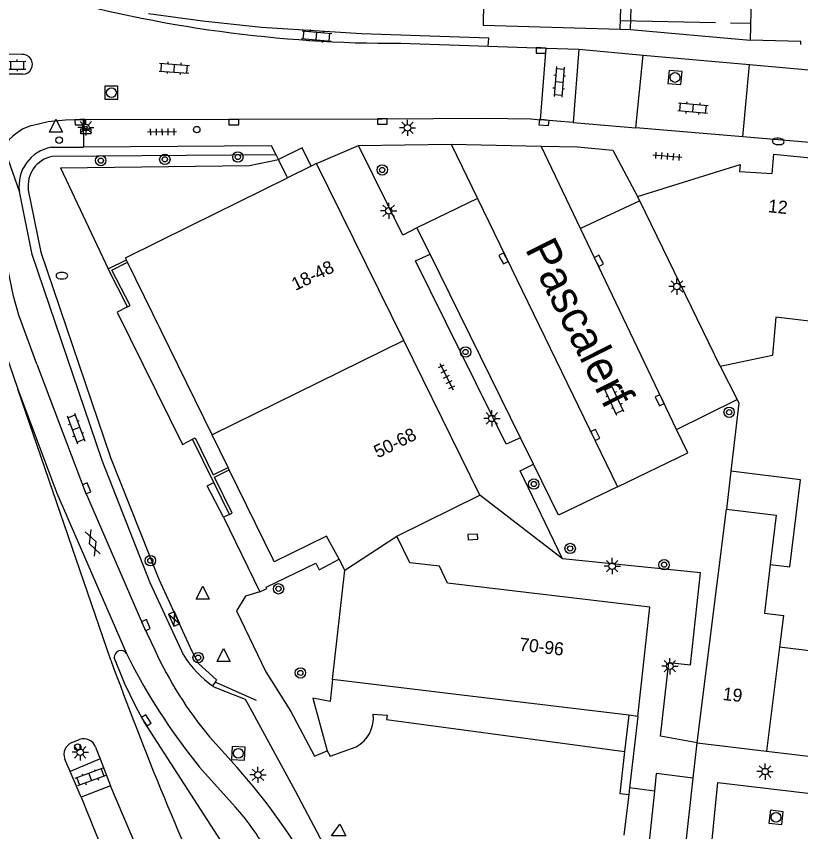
# Model space of a CAD drawing. Extents: x 132998 to 136004, y 396998 to 398512.
# Drawn here: x 134473 to 134533.3, y 397081.2 to 397143.9 of the extents above; entities that cross this region are included whole.
import ezdxf

# ---------------------------------------------------------------- set-up
doc = ezdxf.new("R2010")
doc.units = 0
for name, color, linetype in [('gg-afsc-erfafscheiding', 7, 'Continuous'), ('gg-afsc-hekwerk', 7, 'Continuous'), ('gg-afsc-muur', 7, 'Continuous'), ('gg-anno-huisnummerreeks BGT', 7, 'Continuous'), ('gg-anno-openbare ruimte label', 7, 'Continuous'), ('gg-bbg-gedigitaliseerde bebouwing', 7, 'Continuous'), ('gg-bbg-hoofdgebouw', 7, 'Continuous'), ('gg-bbg-luifel en loopbrug', 7, 'Continuous'), ('gg-bbg-tussenscheiding', 7, 'Continuous'), ('gg-knt-verharding', 7, 'Continuous'), ('gg-knt-verharding nz', 7, 'Continuous'), ('gt-grn-groengrens', 7, 'Continuous'), ('gt-grn-weggrens', 7, 'Continuous'), ('gt-symb-afvalbak', 7, 'Continuous'), ('gt-symb-boom', 7, 'Continuous'), ('gt-symb-brandkraan', 7, 'Continuous'), ('gt-symb-elektrakast', 7, 'Continuous'), ('gt-symb-gesloten verharding', 7, 'Continuous'), ('gt-symb-klinker verharding', 7, 'Continuous'), ('gt-symb-kolk', 7, 'Continuous'), ('gt-symb-lichtmast', 7, 'Continuous'), ('gt-symb-rioolschacht', 7, 'Continuous'), ('gt-symb-tegel verharding', 7, 'Continuous'), ('gt-symb-verkeersbordpaal', 7, 'Continuous'), ('gt-symb-waterafsluiter', 7, 'Continuous')]:
    doc.layers.add(name, color=color, linetype=linetype)

# ---------------------------------------------------------------- blocks, each defined once
blk = doc.blocks.new('gt0-BOOM')
at = {"layer": 'gt-symb-boom'}
for radius in [0.4, 0.2]:
    blk.add_circle((0, 0), radius, dxfattribs=at)
blk = doc.blocks.new('gt0-KOLK')
at = {"layer": 'gt-symb-kolk'}
blk.add_lwpolyline([(0, 0), (0.375, 0), (0.375, 0.4), (-0.375, 0.4), (-0.375, 0), (0, 0)], dxfattribs=at)
blk = doc.blocks.new('gt0-LMAST')
at = {"layer": 'gt-symb-lichtmast'}
for p, q in [((-0.182, 0.173), (-0.447, 0.438)), ((-0.005, 0.246), (-0.005, 0.621)), ((0.172, 0.173), (0.437, 0.438)), ((-0.255, -0.004), (-0.63, -0.004)), ((-0.182, -0.181), (-0.447, -0.446)), ((-0.005, -0.254), (-0.005, -0.629)), ((0.437, -0.446), (0.172, -0.181)), ((0.245, -0.004), (0.62, -0.004))]:
    blk.add_line(p, q, dxfattribs=at)
blk.add_circle((-0.005, -0.004), 0.25, dxfattribs=at)
blk = doc.blocks.new('gt0-TEG1')
at = {"layer": 'gt-symb-tegel verharding'}
for p, q in [((-1.125, 0), (1.125, 0)), ((-0.9, -0.25), (-0.9, 0.25)), ((-0.45, -0.25), (-0.45, 0.25)), ((0, -0.25), (0, 0.25)), ((0.45, -0.25), (0.45, 0.25)), ((0.9, -0.25), (0.9, 0.25))]:
    blk.add_line(p, q, dxfattribs=at)
blk = doc.blocks.new('gt0-BR')
at = {"layer": 'gt-symb-brandkraan'}
for centre, radius, start, end in [((-0.244, 0), 0.206, 107.56694, 252.43307), ((0.599, -2.664), 3, 106.89205, 107.56694), ((0, -0.691), 0.938, 73.10799, 106.89205), ((-0.599, -2.664), 3, 72.43309, 73.10799), ((0.244, 0), 0.206, 287.56695, 72.43309), ((0.599, 2.664), 3, 252.43307, 253.10797), ((0, 0.691), 0.938, 253.10797, 286.89206), ((-0.599, 2.664), 3, 286.89206, 287.56695)]:
    blk.add_arc(centre, radius, start, end, dxfattribs=at)
blk = doc.blocks.new('gt0-KL1')
at = {"layer": 'gt-symb-klinker verharding'}
for p, q in [((-1.15, 0.3), (1.15, 0.3)), ((-1, -0.3), (-1, 0.3)), ((-0.5, 0.3), (-0.5, 0.45)), ((0, -0.3), (0, 0.3)), ((0.5, 0.3), (0.5, 0.45)), ((1, -0.3), (1, 0.3)), ((-1.15, -0.3), (1.15, -0.3)), ((-0.5, -0.45), (-0.5, -0.3)), ((0.5, -0.45), (0.5, -0.3))]:
    blk.add_line(p, q, dxfattribs=at)
blk = doc.blocks.new('gt0-RS')
at = {"layer": 'gt-symb-rioolschacht'}
blk.add_lwpolyline([(-0.5, -0.5), (0.5, -0.5), (0.5, 0.5), (-0.5, 0.5)], close=True, dxfattribs=at)
blk.add_circle((0, 0), 0.375, dxfattribs=at)
blk = doc.blocks.new('gt0-VPAAL')
at = {"layer": 'gt-symb-verkeersbordpaal'}
blk.add_circle((0, 0), 0.25, dxfattribs=at)
blk = doc.blocks.new('gt0-WAFSL')
at = {"layer": 'gt-symb-waterafsluiter'}
for p, q in [((-0.5, -0.333), (0, 0.667)), ((0, 0.667), (0.5, -0.333)), ((0.5, -0.333), (-0.5, -0.333))]:
    blk.add_line(p, q, dxfattribs=at)
blk = doc.blocks.new('gt0-ABAK')
at = {"layer": 'gt-symb-afvalbak'}
blk.add_lwpolyline([(0.375, -0.5), (-0.375, -0.5), (-0.375, -0.1), (0.375, -0.1)], close=True, dxfattribs=at)
blk.add_circle((0, 0), 0.1, dxfattribs=at)
blk = doc.blocks.new('gt0-EKAST')
at = {"layer": 'gt-symb-elektrakast'}
for p, q in [((-0.501, -0.249), (0.501, 0.249)), ((-0.501, 0.249), (0.501, -0.249))]:
    blk.add_line(p, q, dxfattribs=at)
blk.add_lwpolyline([(0.501, 0.249), (-0.501, 0.249), (-0.501, -0.249), (0.501, -0.249)], close=True, dxfattribs=at)
blk = doc.blocks.new('gt0-GESVH1')
at = {"layer": 'gt-symb-gesloten verharding'}
for p, q in [((-0.992, -0.261), (0.008, 0.239)), ((0.008, -0.261), (-0.992, 0.239)), ((0.008, 0.239), (1.008, -0.261)), ((1.008, 0.239), (0.008, -0.261))]:
    blk.add_line(p, q, dxfattribs=at)

msp = doc.modelspace()

# ---------------------------------------------------------------- linework, layer by layer
at = {"layer": 'gg-afsc-erfafscheiding'}
msp.add_line((134500.435, 397090.209), (134501.507, 397090.111), dxfattribs=at)
msp.add_lwpolyline([(134497.3, 397092.87), (134497.131, 397091.17), (134495.803, 397091.423), (134496.911, 397087.391)], dxfattribs=at)
at = {"layer": 'gg-afsc-hekwerk'}
for p, q in [((134526.782, 397143.348), (134519.466, 397143.502)), ((134529.467, 397143.294), (134527.925, 397143.33)), ((134491.459, 397091.236), (134488.29, 397092.658))]:
    msp.add_line(p, q, dxfattribs=at)
msp.add_lwpolyline([(134495.668, 397132.346), (134494.972, 397133.753), (134493.144, 397132.849)], dxfattribs=at)
at = {"layer": 'gg-afsc-muur'}
for p, q in [((134480.052, 397124.452), (134481.45, 397125.137)), ((134481.527, 397121.506), (134480.052, 397124.452)), ((134527.14, 397116.96), (134528.431, 397114.396)), ((134488.184, 397108.014), (134486.552, 397111.336)), ((134489.391, 397105.556), (134488.184, 397108.014))]:
    msp.add_line(p, q, dxfattribs=at)
for points in [[(134481.527, 397121.506), (134481.736, 397121.616), (134480.322, 397124.341), (134481.546, 397124.941)], [(134528.431, 397114.396), (134528.57, 397114.12), (134527.955, 397108.895)], [(134486.552, 397111.336), (134486.756, 397111.433), (134488.121, 397108.605), (134489.276, 397109.171)], [(134489.391, 397105.556), (134489.597, 397105.65), (134488.235, 397108.43), (134489.367, 397108.985)]]:
    msp.add_lwpolyline(points, dxfattribs=at)
at = {"layer": 'gg-bbg-gedigitaliseerde bebouwing'}
for p in [(134531.408, 397120.728), (134527.14, 397116.96)]:
    msp.add_line(p, (134531.149, 397117.804), dxfattribs=at)
for points in [[(134535.273, 397125.707), (134534.63, 397120.342), (134531.408, 397120.728)], [(134527.61, 397105.97), (134531.427, 397105.499), (134530.976, 397101.708)], [(134530.976, 397101.708), (134530.53, 397097.954), (134532.008, 397097.778), (134531.702, 397095.341)], [(134536.242, 397101.443), (134535.478, 397094.892), (134531.702, 397095.341)]]:
    msp.add_lwpolyline(points, dxfattribs=at)
at = {"layer": 'gg-bbg-hoofdgebouw'}
for p, q in [((134519.45, 397142.87), (134520.3, 397175.69)), ((134529.641, 397149.739), (134529.433, 397142.032)), ((134496.08, 397132.55), (134495.668, 397132.346)), ((134502.785, 397118.927), (134496.08, 397132.55)), ((134495.668, 397132.346), (134493.839, 397131.442)), ((134486.359, 397127.743), (134493.839, 397131.442)), ((134520.942, 397129.678), (134520.78, 397130.01)), ((134527.14, 397116.96), (134520.942, 397129.678)), ((134481.463, 397125.11), (134481.45, 397125.137)), ((134481.546, 397124.941), (134481.463, 397125.11)), ((134488.049, 397111.675), (134481.546, 397124.941)), ((134508.64, 397107.03), (134502.785, 397118.927)), ((134489.276, 397109.171), (134488.049, 397111.675)), ((134489.367, 397108.985), (134489.276, 397109.171)), ((134492.744, 397102.095), (134489.367, 397108.985)), ((134502.25, 397103.89), (134508.64, 397107.03)), ((134525.35, 397088), (134527.61, 397105.97)), ((134498.27, 397101.28), (134497.81, 397102.125)), ((134497.3, 397092.87), (134498.27, 397101.28)), ((134505.979, 397091.821), (134497.3, 397092.87)), ((134520.105, 397090.114), (134505.979, 397091.821)), ((134520.8, 397090.03), (134520.105, 397090.114)), ((134525.35, 397088), (134530.702, 397087.363)), ((134530.702, 397087.363), (134537.233, 397086.586))]:
    msp.add_line(p, q, dxfattribs=at)
for points in [[(134508.96, 397146.77), (134508.9, 397143.17), (134519.45, 397142.87)], [(134533.34, 397141.69), (134533.347, 397141.923), (134529.433, 397142.032)], [(134520.78, 397130.01), (134528.67, 397132.46), (134528.62, 397131.93), (134531.12, 397131.77), (134531.27, 397133.27), (134536.394, 397132.752)], [(134481.45, 397125.137), (134481.38, 397125.28), (134486.359, 397127.743)], [(134497.81, 397102.125), (134496.85, 397103.89), (134492.83, 397101.92), (134492.744, 397102.095)], [(134520.8, 397090.03), (134521.73, 397098.43), (134506.16, 397100.28), (134505.53, 397101.59), (134503.27, 397101.83), (134502.25, 397103.89)]]:
    msp.add_lwpolyline(points, dxfattribs=at)
at = {"layer": 'gg-bbg-luifel en loopbrug'}
msp.add_line((134527.955, 397108.895), (134527.61, 397105.97), dxfattribs=at)
msp.add_lwpolyline([(134530.976, 397101.708), (134532.478, 397101.522), (134533.318, 397108.222), (134527.955, 397108.895)], dxfattribs=at)
at = {"layer": 'gg-bbg-tussenscheiding'}
for p, q in [((134502.785, 397118.927), (134488.049, 397111.675)), ((134498.27, 397101.28), (134502.25, 397103.89)), ((134531.702, 397095.341), (134530.702, 397087.363))]:
    msp.add_line(p, q, dxfattribs=at)
at = {"layer": 'gg-knt-verharding'}
for p, q in [((134520.24, 397142.85), (134521.09, 397175.665)), ((134519.45, 397142.87), (134520.24, 397142.85)), ((134502.553, 397141.781), (134509.286, 397141.55)), ((134509.286, 397141.55), (134513.745, 397141.412)), ((134513.3, 397135.91), (134513.745, 397141.412)), ((134513.745, 397141.412), (134516.263, 397141.334)), ((134516.263, 397141.334), (134515.832, 397135.695)), ((134473.41, 397140.922), (134470.72, 397140.95)), ((134520.651, 397135.292), (134521.196, 397140.88)), ((134521.196, 397140.88), (134529.375, 397140.146)), ((134528.882, 397134.594), (134529.375, 397140.146)), ((134473.479, 397139.409), (134470.74, 397139.4)), ((134478.131, 397135.916), (134501.135, 397135.971)), ((134478.131, 397135.916), (134478.164, 397133.805)), ((134515.832, 397135.695), (134513.3, 397135.91)), ((134528.882, 397134.594), (134520.651, 397135.292)), ((134475.68, 397133.79), (134478.164, 397133.805)), ((134499.3, 397133.92), (134506.45, 397134.02)), ((134506.45, 397134.02), (134508.473, 397129.855)), ((134506.45, 397134.02), (134513.37, 397133.87)), ((134516.388, 397127.553), (134513.37, 397133.87)), ((134493.144, 397132.849), (134492.965, 397133.212)), ((134493.839, 397131.442), (134493.144, 397132.849)), ((134508.473, 397129.855), (134503.79, 397127.6)), ((134520.942, 397129.678), (134516.388, 397127.553)), ((134504.82, 397125.56), (134503.79, 397127.6)), ((134511.76, 397111.45), (134504.82, 397125.56)), ((134523.783, 397112.074), (134528.431, 397114.396)), ((134512.76, 397109.43), (134511.76, 397111.45)), ((134489.391, 397105.556), (134488.914, 397105.336)), ((134488.914, 397105.336), (134491.726, 397099.596)), ((134481.471, 397094.875), (134481.946, 397093.894)), ((134520.8, 397090.03), (134520.158, 397084.536)), ((134477.261, 397088.016), (134477.854, 397088.244)), ((134487.86, 397088.451), (134489.983, 397086.085)), ((134479.089, 397087.666), (134479.431, 397086.761)), ((134477.122, 397085.78), (134476.71, 397086.746)), ((134479.431, 397086.761), (134477.122, 397085.78)), ((134479.431, 397086.761), (134480.224, 397084.691)), ((134487.088, 397086.132), (134489.827, 397083.061)), ((134477.966, 397083.821), (134477.122, 397085.78)), ((134524.288, 397078.31), (134525.05, 397085.27)), ((134480.224, 397084.691), (134477.966, 397083.821)), ((134483.695, 397076.595), (134480.224, 397084.691)), ((134520.158, 397084.536), (134520.097, 397084.016)), ((134522.075, 397084.289), (134521.47, 397078.69)), ((134520.097, 397084.016), (134519.732, 397080.887))]:
    msp.add_line(p, q, dxfattribs=at)
for points in [[(134509.286, 397141.55), (134509.334, 397142.18), (134499.543, 397142.501), (134491.852, 397142.989), (134487.308, 397143.476), (134483.149, 397144.046)], [(134474.146, 397135.457), (134475.447, 397135.763), (134476.778, 397135.886), (134478.131, 397135.916)], [(134501.135, 397135.971), (134509.037, 397136.021), (134512.571, 397135.964), (134513.3, 397135.91)], [(134492.965, 397133.212), (134492.62, 397133.91), (134478.164, 397133.805)], [(134503.79, 397127.6), (134502.72, 397127.02), (134499.3, 397133.92)], [(134513.37, 397133.87), (134516.15, 397133.81), (134518.88, 397133.56), (134520.78, 397130.01)], [(134479.58, 397109.69), (134474.2, 397125.53), (134473.22, 397130.38)], [(134474.554, 397117.105), (134473.176, 397120.884), (134472.759, 397122.335), (134471.948, 397126.313), (134471.16, 397129.466)], [(134511.76, 397111.45), (134510.66, 397110.95), (134503.7, 397125.05), (134504.82, 397125.56)], [(134481.527, 397121.506), (134480.747, 397121.116), (134485.773, 397110.923), (134486.552, 397111.336)], [(134474.554, 397117.105), (134478.205, 397107.491), (134482.775, 397096.961), (134483.639, 397095.146)], [(134519.24, 397107.68), (134524.64, 397110.28), (134523.783, 397112.074)], [(134485.871, 397094.697), (134483.294, 397100.302), (134479.58, 397109.69)], [(134515.01, 397102.13), (134511.74, 397108.91), (134512.76, 397109.43)], [(134519.24, 397107.68), (134514.696, 397105.492), (134512.76, 397109.43)], [(134491.726, 397099.596), (134492.254, 397099.867), (134492.206, 397099.954), (134496.027, 397101.819), (134496.277, 397101.291), (134497.81, 397102.125)], [(134525.35, 397088), (134522.54, 397088.5), (134523.17, 397094.18), (134524.84, 397093.99), (134525.63, 397101.06), (134515.01, 397102.13)], [(134490.011, 397078.481), (134482.828, 397089.614), (134482.217, 397090.727), (134481.321, 397092.574), (134480.521, 397094.549)], [(134490.85, 397090.905), (134490.619, 397091.33), (134489.239, 397091.851), (134488.272, 397092.242)], [(134496.608, 397080.213), (134494.454, 397084.265), (134490.85, 397090.905)], [(134525.05, 397085.27), (134522.22, 397085.63), (134522.075, 397084.289)], [(134526.29, 397078.23), (134526.95, 397084.94), (134590.627, 397077.402)]]:
    msp.add_lwpolyline(points, dxfattribs=at)
for centre, radius, start, end in [((134502.262, 397242.342), 100.562, 254.2671, 270.16601), ((134473.468, 397140.167), 0.758, 270.82228, 94.40002), ((134475.283, 397131.788), 3.841, 107.22205, 147.84965), ((134476.215, 397130.812), 3.026, 100.18658, 188.19948), ((134481.047, 397094.562), 0.527, 36.45666, 181.42347), ((134509.933, 397107.046), 28.862, 204.34947, 220.11097), ((134493.042, 397099.309), 8.526, 212.74666, 234.45159), ((134523.428, 397115.79), 46.906, 207.82695, 219.21866), ((134492.885, 397099.077), 8.246, 234.40223, 235.98471), ((134477.648, 397087.094), 1, 112.75822, 200.33376), ((134478.176, 397087.324), 0.975, 20.54605, 109.29324), ((134455.612, 397055.388), 46.083, 28.53155, 41.76885), ((134755.309, 397195.754), 299.079, 201.97855, 204.92622), ((134476.876, 397071.249), 17.529, 28.74314, 42.36745)]:
    msp.add_arc(centre, radius, start, end, dxfattribs=at)
at = {"layer": 'gg-knt-verharding nz'}
for p, q in [((134508.473, 397129.855), (134519.24, 397107.68)), ((134523.783, 397112.074), (134516.388, 397127.553)), ((134480.255, 397094.357), (134473.091, 397115.177))]:
    msp.add_line(p, q, dxfattribs=at)
for points in [[(134468.543, 397133.103), (134469.252, 397129.043), (134469.589, 397127.335), (134471.372, 397120.203), (134473.091, 397115.177)], [(134473.091, 397115.177), (134476.102, 397107.185), (134481.471, 397094.875)]]:
    msp.add_lwpolyline(points, dxfattribs=at)
msp.add_arc((134728.034, 397184.538), 263.68, 199.99934, 204.9166, dxfattribs=at)
at = {"layer": 'gt-grn-groengrens'}
for p, q in [((134492.965, 397133.212), (134475.748, 397133.09)), ((134476.379, 397132.198), (134480.052, 397124.452)), ((134488.29, 397092.658), (134488.085, 397092.372)), ((134520.105, 397090.114), (134519.78, 397087.333))]:
    msp.add_line(p, q, dxfattribs=at)
for points in [[(134476.379, 397132.198), (134490.923, 397132.381), (134493.144, 397132.849)], [(134473.91, 397130.498), (134474.877, 397125.713), (134480.237, 397109.931), (134483.938, 397100.577), (134486.486, 397095.035)], [(134488.914, 397105.336), (134487.659, 397107.756), (134488.184, 397108.014)], [(134491.726, 397099.596), (134490.625, 397099.261), (134489.917, 397098.132), (134492.188, 397093.465), (134494.116, 397090.402), (134495.935, 397086.972), (134496.911, 397087.391)], [(134486.486, 397095.035), (134487.006, 397094.098), (134488.382, 397092.835), (134488.29, 397092.658)], [(134501.507, 397090.111), (134501.451, 397089.785), (134519.78, 397087.333)], [(134496.911, 397087.391), (134497.142, 397086.974), (134499.126, 397087.676)], [(134519.78, 397087.333), (134519.402, 397084.097), (134520.097, 397084.016)]]:
    msp.add_lwpolyline(points, dxfattribs=at)
for centre, radius, start, end in [((134476.215, 397130.811), 2.326, 101.57694, 187.74178), ((134497.914, 397089.907), 2.539, 298.50574, 6.83636)]:
    msp.add_arc(centre, radius, start, end, dxfattribs=at)
at = {"layer": 'gt-grn-weggrens'}
for p, q in [((134520.24, 397142.85), (134529.433, 397142.032)), ((134516.263, 397141.334), (134521.196, 397140.88)), ((134515.832, 397135.695), (134520.651, 397135.292)), ((134534.01, 397134.15), (134528.882, 397134.594)), ((134473.22, 397130.38), (134472.031, 397133.832)), ((134496.08, 397132.55), (134499.3, 397133.92)), ((134515.01, 397102.13), (134508.64, 397107.03)), ((134525.05, 397085.27), (134525.35, 397088)), ((134522.075, 397084.289), (134520.158, 397084.536))]:
    msp.add_line(p, q, dxfattribs=at)
msp.add_lwpolyline([(134529.375, 397140.146), (134534.523, 397139.684), (134534.38, 397138.14)], dxfattribs=at)

# ---------------------------------------------------------------- block references
at = {"layer": 'gt-symb-afvalbak'}
msp.add_blockref('gt0-ABAK', (134478.333, 397135.315), dxfattribs=at)
at = {"layer": 'gt-symb-boom'}
for p in [(134479.483, 397132.761), (134484.412, 397132.856), (134490.03, 397133.04), (134501.135, 397132.045), (134507.546, 397118.046), (134527.82, 397113.412), (134512.79, 397107.891), (134515.592, 397102.939), (134483.299, 397102.001), (134522.815, 397101.691), (134493.158, 397099.837), (134486.977, 397094.546), (134494.839, 397093.368)]:
    msp.add_blockref('gt0-BOOM', p, dxfattribs=at)
at = {"layer": 'gt-symb-brandkraan', "rotation": -4.758885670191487}
msp.add_blockref('gt0-BR', (134531.596, 397134.238), dxfattribs=at)
at = {"layer": 'gt-symb-brandkraan'}
msp.add_blockref('gt0-BR', (134476.49, 397123.91), dxfattribs=at)
at = {"layer": 'gt-symb-elektrakast', "rotation": -66.89782947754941}
msp.add_blockref('gt0-EKAST', (134485.13, 397097.513), dxfattribs=at)
at = {"layer": 'gt-symb-gesloten verharding', "rotation": -69.44395478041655}
msp.add_blockref('gt0-GESVH1', (134478.865, 397103.391), dxfattribs=at)
at = {"layer": 'gt-symb-klinker verharding'}
for p, rotation in [((134496.086, 397142.35), -5.220361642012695), ((134472.566, 397140.091), 0.4583564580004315), ((134485.139, 397139.869), -4.012171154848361), ((134514.743, 397138.821), -94.58762565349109), ((134525.044, 397136.801), -5.1062417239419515), ((134518.965, 397114.343), 115.41160072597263), ((134477.585, 397112.163), -69.57138285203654), ((134478.678, 397085.361), -159.87983420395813)]:
    msp.add_blockref('gt0-KL1', p, dxfattribs=dict(at, rotation=rotation))
at = {"layer": 'gt-symb-kolk'}
for p, rotation in [((134513.36, 397141.424), 178.22445593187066), ((134477.872, 397135.912), -178.79696545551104), ((134489.72, 397135.919), 179.7708181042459), ((134501.135, 397135.971), 179.77081810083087), ((134513.598, 397135.888), 175.0634642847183), ((134510.29, 397125.144), -62.102728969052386), ((134517.616, 397124.964), -62.102728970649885), ((134522.662, 397114.42), 115.54002343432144), ((134517.344, 397111.584), -64.1026174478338), ((134478.205, 397107.491), -68.13564955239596), ((134508.112, 397103.627), 2.750834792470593), ((134482.775, 397096.961), -66.56192787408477), ((134482.828, 397089.614), -57.171676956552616)]:
    msp.add_blockref('gt0-KOLK', p, dxfattribs=dict(at, rotation=rotation))
at = {"layer": 'gt-symb-lichtmast'}
for p in [(134478.338, 397135.319), (134503.085, 397135.287), (134501.635, 397128.904), (134523.812, 397123.08), (134509.576, 397112.946), (134518.832, 397101.586), (134523.268, 397093.886), (134477.907, 397087.269), (134491.582, 397085.536), (134530.59, 397085.784)]:
    msp.add_blockref('gt0-LMAST', p, dxfattribs=at)
at = {"layer": 'gt-symb-rioolschacht'}
for p, rotation in [((134523.653, 397139.154), -5.106241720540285), ((134490.067, 397087.189), -92.72055335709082), ((134531.433, 397082.259), -6.8336723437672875)]:
    msp.add_blockref('gt0-RS', p, dxfattribs=dict(at, rotation=rotation))
msp.add_blockref('gt0-RS', (134480.307, 397137.987), dxfattribs=at)
at = {"layer": 'gt-symb-tegel verharding'}
for p, rotation in [((134484.196, 397134.967), -179.36977184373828), ((134523.068, 397133.093), 175.17923392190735), ((134506.082, 397116.149), -63.38370037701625)]:
    msp.add_blockref('gt0-TEG1', p, dxfattribs=dict(at, rotation=rotation))
at = {"layer": 'gt-symb-verkeersbordpaal'}
for p in [(134486.866, 397135.146), (134476.283, 397134.34), (134477.707, 397087.665)]:
    msp.add_blockref('gt0-VPAAL', p, dxfattribs=at)
at = {"layer": 'gt-symb-waterafsluiter'}
for p in [(134476.035, 397135.277), (134487.324, 397099.374)]:
    msp.add_blockref('gt0-WAFSL', p, dxfattribs=at)
for p, rotation in [((134488.924, 397094.581), 0.5156480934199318), ((134497.817, 397081.141), 117.59036953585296)]:
    msp.add_blockref('gt0-WAFSL', p, dxfattribs=dict(at, rotation=rotation))

# ---------------------------------------------------------------- texts
at = {"layer": 'gg-anno-huisnummerreeks BGT'}
for s, rotation, p in [('12', 354.2, (134530.787, 397128.797)), ('18-48', 26.2, (134494.462, 397122.734)), ('50-68', 26.2, (134500.798, 397109.86)), ('70-96', 353.2, (134511.64, 397095.098)), ('19', 353.2, (134527.295, 397091.293))]:
    msp.add_text(s, height=1, rotation=rotation, dxfattribs=at).set_placement(p)
at = {"layer": 'gg-anno-openbare ruimte label'}
msp.add_text('Pascalerf', height=2.5, rotation=296.7, dxfattribs=at).set_placement((134512.084, 397125.967))

doc.saveas('drawing.dxf')
